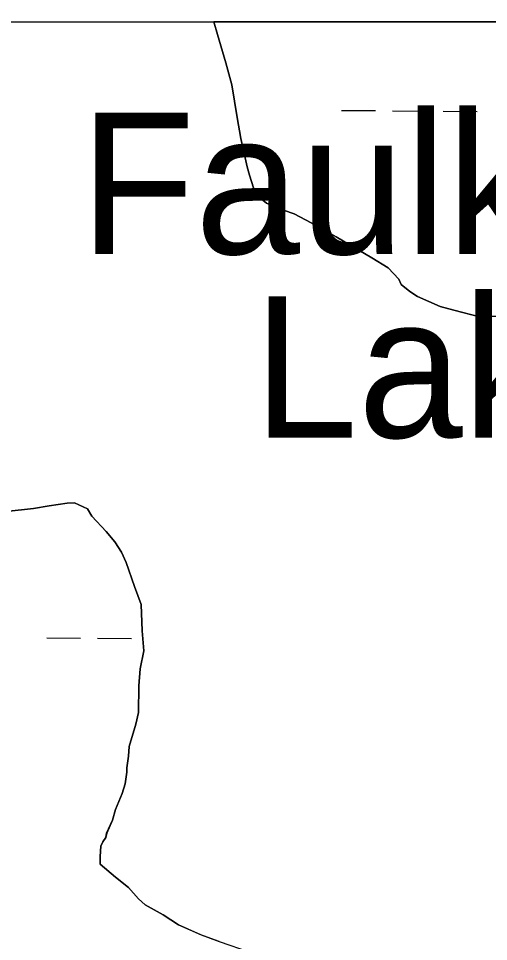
# Model space of a CAD drawing. Extents: x 3271442 to 3309282, y 752266 to 777610.
# Drawn here: x 3295970 to 3296413, y 774967 to 775837 of the extents above; entities that cross this region are included whole.
import ezdxf

# ---------------------------------------------------------------- set-up
doc = ezdxf.new("R2010")
doc.units = 0
for name, color, linetype in [('V-GRID-FRAM', 7, 'Continuous'), ('V-RIVR-IDEN', 7, 'Continuous'), ('V-SITE-VEGE', 7, 'Continuous'), ('V-TOPO-SHOR', 7, 'Continuous'), ('V-WETL-SWMP', 7, 'Continuous')]:
    doc.layers.add(name, color=color, linetype=linetype)

msp = doc.modelspace()

# ---------------------------------------------------------------- linework, layer by layer
at = {"layer": 'V-GRID-FRAM'}
msp.add_lwpolyline([(3275591.3, 775827.44), (3307043.48, 775836.59), (3307056.71, 757650.81), (3275588.66, 757641.66), (3275591.3, 775827.44)], dxfattribs=at)
at = {"layer": 'V-SITE-VEGE'}
for p, q in [((3296154.18, 775833.42), (3296553.81, 775833.54)), ((3296154.18, 775833.42), (3296154.18, 775833.42)), ((3296157.57, 775821.56), (3296154.18, 775833.42)), ((3296165.45, 775794.9), (3296157.57, 775821.56)), ((3296171.13, 775774.15), (3296165.45, 775794.9)), ((3296176.15, 775743.4), (3296171.13, 775774.15)), ((3296179.8, 775723.58), (3296176.15, 775743.4)), ((3296185.68, 775696.85), (3296179.8, 775723.58)), ((3296187.94, 775688.95), (3296185.68, 775696.85)), ((3296193.52, 775671.18), (3296187.94, 775688.95)), ((3296203.79, 775662.55), (3296193.52, 775671.18)), ((3296219.96, 775656.11), (3296203.79, 775662.55)), ((3296230.06, 775652.46), (3296219.96, 775656.11)), ((3296251.38, 775641.2), (3296230.06, 775652.46)), ((3296269.67, 775630.84), (3296251.38, 775641.2)), ((3296303.25, 775611.03), (3296269.67, 775630.84)), ((3296318.52, 775601.57), (3296303.25, 775611.03)), ((3296328.85, 775590.94), (3296318.52, 775601.57)), ((3296331.01, 775586.03), (3296328.85, 775590.94)), ((3296339.21, 775579.32), (3296331.01, 775586.03)), ((3296346.36, 775574.57), (3296339.21, 775579.32)), ((3296367.61, 775565.31), (3296346.36, 775574.57)), ((3296380.69, 775561.76), (3296367.61, 775565.31)), ((3296404.83, 775555.59), (3296380.69, 775561.76)), ((3296434.72, 775556.59), (3296404.83, 775555.59)), ((3295958.21, 775372.09), (3295984.04, 775374.95)), ((3295984.04, 775374.95), (3295998.92, 775377.44)), ((3295998.92, 775377.44), (3296015.79, 775380)), ((3296015.79, 775380), (3296022.76, 775380.23)), ((3296022.76, 775380.23), (3296034.92, 775374.66)), ((3296034.92, 775374.66), (3296039.13, 775367.81)), ((3296039.13, 775367.81), (3296052.59, 775353.31)), ((3296052.59, 775353.31), (3296060.89, 775343.61)), ((3296060.89, 775343.61), (3296067.2, 775333.85)), ((3296067.2, 775333.85), (3296071.52, 775324.02)), ((3296071.52, 775324.02), (3296079.26, 775301.34)), ((3296079.26, 775301.34), (3296085.8, 775284.61)), ((3296085.8, 775284.61), (3296086.64, 775259.7)), ((3296086.64, 775259.7), (3296088.27, 775240.81)), ((3296088.27, 775240.81), (3296084.85, 775223.74)), ((3296084.85, 775223.74), (3296083.39, 775207.73)), ((3296083.39, 775207.73), (3296083.23, 775182.8)), ((3296083.23, 775182.8), (3296080.61, 775171.74)), ((3296080.61, 775171.74), (3296074.33, 775150.58)), ((3296074.33, 775150.58), (3296073.64, 775141.59)), ((3296073.64, 775141.59), (3296072.02, 775130.56)), ((3296072.02, 775130.56), (3296072.15, 775126.58)), ((3296072.15, 775126.58), (3296070.52, 775115.55)), ((3296070.52, 775115.55), (3296067.83, 775106.49)), ((3296067.83, 775106.49), (3296061.36, 775091.31)), ((3296061.36, 775091.31), (3296058.71, 775081.25)), ((3296058.71, 775081.25), (3296053.13, 775069.09)), ((3296053.13, 775069.09), (3296052.27, 775065.08)), ((3296049.41, 775060.99), (3296047.55, 775056.94)), ((3296052.27, 775065.08), (3296049.41, 775060.99)), ((3296047.55, 775056.94), (3296046.89, 775046.95)), ((3296046.89, 775046.95), (3296047.13, 775039.97)), ((3296047.13, 775039.97), (3296061.5, 775027.49)), ((3296061.5, 775027.49), (3296073.79, 775017.93)), ((3296073.79, 775017.93), (3296083.12, 775007.27)), ((3296083.12, 775007.27), (3296089.3, 775001.49)), ((3296089.3, 775001.49), (3296106.57, 774992.1)), ((3296106.57, 774992.1), (3296120.85, 774982.6)), ((3296120.85, 774982.6), (3296142.11, 774973.34)), ((3296142.11, 774973.34), (3296159.27, 774966.94)), ((3296159.27, 774966.94), (3296188.53, 774956.95))]:
    msp.add_line(p, q, dxfattribs=at)
at = {"layer": 'V-TOPO-SHOR'}
for p, q in [((3295984.04, 775374.94), (3295958.2, 775372.08)), ((3295998.91, 775377.44), (3295984.04, 775374.94)), ((3296015.78, 775380), (3295998.91, 775377.44)), ((3296022.75, 775380.23), (3296015.78, 775380)), ((3296034.91, 775374.65), (3296022.75, 775380.23)), ((3296039.13, 775367.81), (3296034.91, 775374.65)), ((3296052.58, 775353.3), (3296039.13, 775367.81)), ((3296060.88, 775343.61), (3296052.58, 775353.3)), ((3296067.19, 775333.85), (3296060.88, 775343.61)), ((3296071.51, 775324.02), (3296067.19, 775333.85)), ((3296079.25, 775301.34), (3296071.51, 775324.02)), ((3296085.79, 775284.61), (3296079.25, 775301.34)), ((3296086.63, 775259.7), (3296085.79, 775284.61)), ((3296088.26, 775240.81), (3296086.63, 775259.7)), ((3296084.84, 775223.74), (3296088.26, 775240.81)), ((3296083.38, 775207.73), (3296084.84, 775223.74)), ((3296083.22, 775182.8), (3296083.38, 775207.73)), ((3296080.6, 775171.74), (3296083.22, 775182.8)), ((3296074.33, 775150.58), (3296080.6, 775171.74)), ((3296073.63, 775141.59), (3296074.33, 775150.58)), ((3296072.01, 775130.56), (3296073.63, 775141.59)), ((3296072.14, 775126.58), (3296072.01, 775130.56)), ((3296070.51, 775115.55), (3296072.14, 775126.58)), ((3296067.83, 775106.49), (3296070.51, 775115.55)), ((3296061.35, 775091.31), (3296067.83, 775106.49)), ((3296058.7, 775081.25), (3296061.35, 775091.31)), ((3296053.12, 775069.09), (3296058.7, 775081.25)), ((3296052.26, 775065.07), (3296053.12, 775069.09)), ((3296047.55, 775056.94), (3296049.4, 775060.99)), ((3296049.4, 775060.99), (3296052.26, 775065.07)), ((3296046.88, 775046.94), (3296047.55, 775056.94)), ((3296047.12, 775039.97), (3296046.88, 775046.94)), ((3296061.5, 775027.49), (3296047.12, 775039.97)), ((3296073.78, 775017.93), (3296061.5, 775027.49)), ((3296083.12, 775007.27), (3296073.78, 775017.93)), ((3296089.29, 775001.49), (3296083.12, 775007.27)), ((3296106.56, 774992.1), (3296089.29, 775001.49)), ((3296120.84, 774982.6), (3296106.56, 774992.1)), ((3296142.1, 774973.34), (3296120.84, 774982.6)), ((3296159.27, 774966.94), (3296142.1, 774973.34))]:
    msp.add_line(p, q, dxfattribs=at)
at = {"layer": 'V-WETL-SWMP'}
for p, q in [((3296553.8, 775833.54), (3296154.17, 775833.42)), ((3296154.17, 775833.42), (3296154.17, 775833.42)), ((3296154.17, 775833.42), (3296157.56, 775821.56)), ((3296157.56, 775821.56), (3296165.44, 775794.9)), ((3296165.44, 775794.9), (3296171.12, 775774.15)), ((3296171.12, 775774.15), (3296176.14, 775743.4)), ((3296274.6, 775750.03), (3296306.6, 775749.77)), ((3296322.6, 775749.64), (3296354.6, 775749.37)), ((3296370.6, 775749.24), (3296402.6, 775748.98)), ((3296176.14, 775743.4), (3296179.79, 775723.57)), ((3296179.79, 775723.57), (3296185.68, 775696.84)), ((3296185.68, 775696.84), (3296187.93, 775688.94)), ((3296187.93, 775688.94), (3296193.52, 775671.18)), ((3296193.52, 775671.18), (3296203.78, 775662.55)), ((3296203.78, 775662.55), (3296219.95, 775656.11)), ((3296219.95, 775656.11), (3296230.05, 775652.46)), ((3296230.05, 775652.46), (3296251.37, 775641.2)), ((3296251.37, 775641.2), (3296269.66, 775630.84)), ((3296269.66, 775630.84), (3296303.24, 775611.03)), ((3296303.24, 775611.03), (3296318.52, 775601.57)), ((3296318.52, 775601.57), (3296328.84, 775590.94)), ((3296328.84, 775590.94), (3296331, 775586.03)), ((3296331, 775586.03), (3296339.21, 775579.32)), ((3296339.21, 775579.32), (3296346.35, 775574.57)), ((3296346.35, 775574.57), (3296367.6, 775565.31)), ((3296367.6, 775565.31), (3296380.68, 775561.76)), ((3296380.68, 775561.76), (3296404.83, 775555.59)), ((3296404.83, 775555.59), (3296434.71, 775556.59)), ((3295984.04, 775374.94), (3295958.2, 775372.08)), ((3295998.91, 775377.44), (3295984.04, 775374.94)), ((3296015.78, 775380), (3295998.91, 775377.44)), ((3296022.75, 775380.23), (3296015.78, 775380)), ((3296034.91, 775374.65), (3296022.75, 775380.23)), ((3296039.13, 775367.81), (3296034.91, 775374.65)), ((3296052.58, 775353.3), (3296039.13, 775367.81)), ((3296060.88, 775343.61), (3296052.58, 775353.3)), ((3296067.19, 775333.85), (3296060.88, 775343.61)), ((3296071.51, 775324.02), (3296067.19, 775333.85)), ((3296079.25, 775301.34), (3296071.51, 775324.02)), ((3296085.79, 775284.61), (3296079.25, 775301.34)), ((3296086.63, 775259.7), (3296085.79, 775284.61)), ((3295996.59, 775253.13), (3296028.59, 775252.86)), ((3296044.59, 775252.73), (3296076.59, 775252.47)), ((3296088.26, 775240.81), (3296086.63, 775259.7)), ((3296084.84, 775223.74), (3296088.26, 775240.81)), ((3296083.38, 775207.73), (3296084.84, 775223.74)), ((3296083.22, 775182.8), (3296083.38, 775207.73)), ((3296080.6, 775171.74), (3296083.22, 775182.8)), ((3296074.33, 775150.58), (3296080.6, 775171.74)), ((3296073.63, 775141.59), (3296074.33, 775150.58)), ((3296072.01, 775130.56), (3296073.63, 775141.59)), ((3296072.14, 775126.58), (3296072.01, 775130.56)), ((3296070.51, 775115.55), (3296072.14, 775126.58)), ((3296067.83, 775106.49), (3296070.51, 775115.55)), ((3296061.35, 775091.31), (3296067.83, 775106.49)), ((3296058.7, 775081.25), (3296061.35, 775091.31)), ((3296053.12, 775069.09), (3296058.7, 775081.25)), ((3296052.26, 775065.07), (3296053.12, 775069.09)), ((3296047.55, 775056.94), (3296049.4, 775060.99)), ((3296049.4, 775060.99), (3296052.26, 775065.07)), ((3296046.88, 775046.94), (3296047.55, 775056.94)), ((3296047.12, 775039.97), (3296046.88, 775046.94)), ((3296061.5, 775027.49), (3296047.12, 775039.97)), ((3296073.78, 775017.93), (3296061.5, 775027.49)), ((3296083.12, 775007.27), (3296073.78, 775017.93)), ((3296089.29, 775001.49), (3296083.12, 775007.27)), ((3296106.56, 774992.1), (3296089.29, 775001.49)), ((3296120.84, 774982.6), (3296106.56, 774992.1)), ((3296142.1, 774973.34), (3296120.84, 774982.6)), ((3296159.27, 774966.94), (3296142.1, 774973.34))]:
    msp.add_line(p, q, dxfattribs=at)

# ---------------------------------------------------------------- texts
at = {"layer": 'V-RIVR-IDEN'}
for s, p in [('Faulkner', (3296027.88, 775614.69)), ('Lake', (3296191.21, 775441.69))]:
    msp.add_text(s, height=132.999, dxfattribs=at).set_placement(p)

doc.saveas('drawing.dxf')
